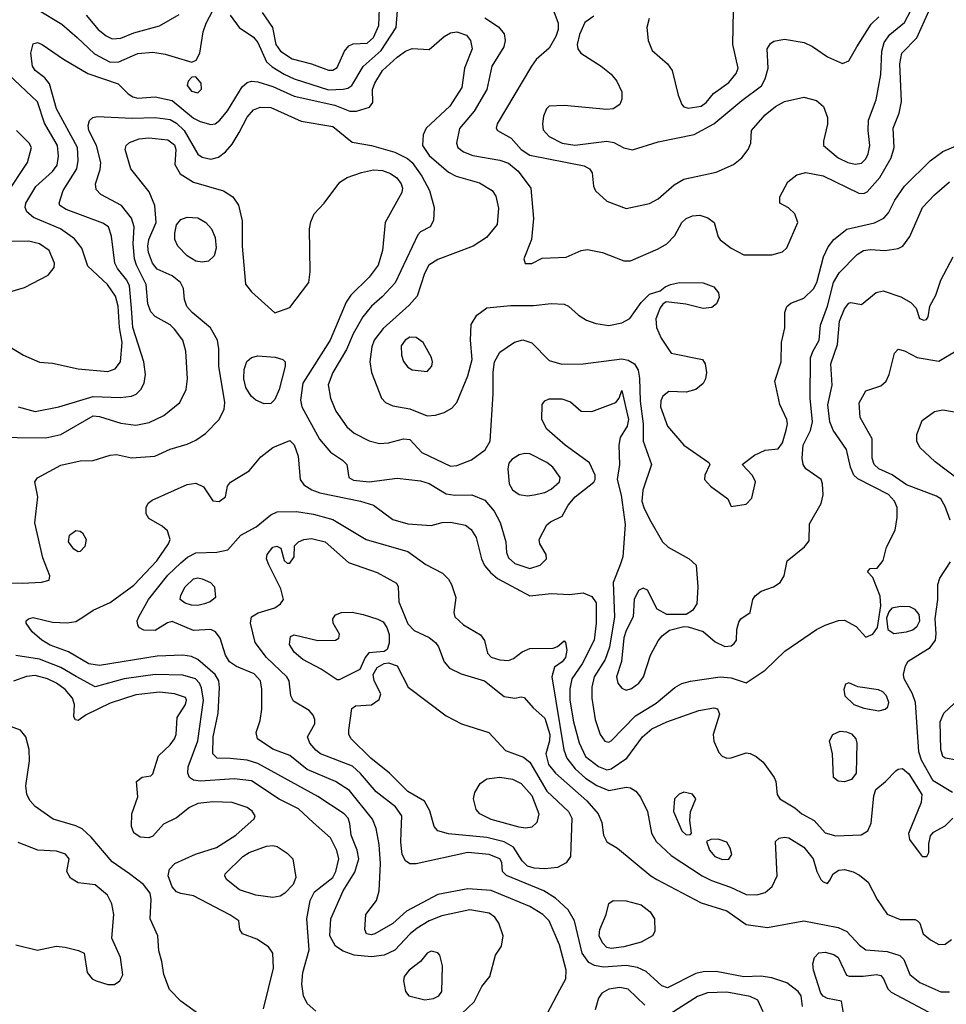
# Model space of a CAD drawing. Extents: x 1173029 to 1307123, y 522559 to 678521.
# Tile 513 of 623: x 1236252 to 1240581, y 648856 to 653452. Entities that reach past the tile are written whole.
import ezdxf

# ---------------------------------------------------------------- set-up
doc = ezdxf.new("R2010")
doc.units = 0

msp = doc.modelspace()

# ---------------------------------------------------------------- linework, layer by layer
at = {"layer": '0CON10XD'}
for points in [[(1238727.1, 653545), (1238767, 653435), (1238767, 653405), (1238757.3, 653372.7), (1238725, 653319.3), (1238665.4, 653265), (1238643.1, 653235), (1238483.1, 652965), (1238477.5, 652945), (1238484, 652935), (1238548.3, 652898.3), (1238595.3, 652845), (1238635, 652819.5), (1238889.5, 652769.5), (1238914.2, 652755), (1238926.2, 652736.2), (1238933.1, 652675), (1238942.2, 652652.2), (1238994.7, 652604.7), (1239085, 652570), (1239195, 652593.3), (1239234.4, 652615), (1239309.9, 652680.1), (1239355, 652707.2), (1239505, 652739.6), (1239586.2, 652775), (1239625, 652806.7), (1239655.7, 652845), (1239667.1, 652875), (1239670, 652935), (1239735, 653008.1), (1239783.2, 653046.8), (1239825, 653069.2), (1239915, 653090), (1239973.8, 653075), (1240006.6, 653046.6), (1240025.8, 652995), (1240025.6, 652964.4), (1240006.5, 652885), (1240007.5, 652865), (1240075, 652806.1), (1240121.2, 652785), (1240155, 652777.9), (1240185, 652781.8), (1240205, 652801.9), (1240215.3, 652825), (1240223.1, 652865), (1240215.3, 652935), (1240217.6, 652982.4), (1240252.4, 653077.6), (1240274.1, 653195), (1240279.8, 653305), (1240289.7, 653345), (1240317, 653383), (1240385, 653438.2), (1240445, 653551.8)], [(1236335, 653499.6), (1236450.1, 653430.1), (1236521.7, 653368.3), (1236602.3, 653292.3), (1236675, 653253.5), (1236715, 653255.3), (1236805, 653293.7), (1236875, 653299.7), (1236931.3, 653291.3), (1237056.6, 653253.4), (1237076.7, 653263.3), (1237094.7, 653295.3), (1237109.6, 653395), (1237123.1, 653435), (1237155, 653494.2)], [(1236562.7, 653472.7), (1236618.5, 653405), (1236655.9, 653375.9), (1236685, 653362.3), (1236725, 653364.7), (1236785, 653390), (1236905, 653423.3), (1236996.7, 653475)], [(1237235, 653472.5), (1237277.8, 653415), (1237345, 653370), (1237365, 653344.6), (1237405.4, 653255.4), (1237431.6, 653231.6), (1237487.6, 653197.6), (1237535, 653175.2), (1237695, 653124.5), (1237762.8, 653127.2), (1237785, 653132.5), (1237803.2, 653145), (1237856.6, 653233.4), (1237941.5, 653308.5), (1238010.7, 653415), (1238017.7, 653495)], [(1237384.7, 653485), (1237434, 653415), (1237449.1, 653335), (1237470.8, 653305), (1237525, 653269), (1237615.2, 653245.2), (1237695, 653215.4), (1237715, 653215.4), (1237735, 653227.8), (1237770, 653305), (1237790, 653330), (1237810.9, 653339.1), (1237875, 653341.6), (1237905, 653369.1), (1237930.3, 653425), (1237933.8, 653505)], [(1238935, 653468), (1238892.1, 653437.9), (1238867.6, 653382.4), (1238856.9, 653335), (1238859.2, 653315), (1238874.2, 653295), (1238968.6, 653235), (1239015, 653196.9), (1239041.5, 653165), (1239064.4, 653115), (1239065, 653080), (1239056, 653055), (1239025, 653035.8), (1238995, 653033.1), (1238795, 653050.4), (1238725, 653048.6), (1238712.5, 653035), (1238698.9, 653001.1), (1238694, 652965), (1238698.1, 652938.1), (1238725, 652906.2), (1238785.8, 652875), (1238845, 652865.9), (1238995, 652883.8), (1239028, 652878), (1239075, 652852.9), (1239115, 652844.2), (1239235, 652882.1), (1239403.6, 652916.4), (1239495, 652965.3), (1239625, 653074.7), (1239717.3, 653142.7), (1239733.8, 653175), (1239748.2, 653225), (1239744.5, 653315.5), (1239760, 653340), (1239775, 653351.4), (1239825, 653360), (1239916, 653345), (1239956.2, 653326.2), (1240025, 653277.8), (1240095, 653247.1), (1240125, 653259.2), (1240162.5, 653325), (1240229.2, 653430.8), (1240264.8, 653465.2)], [(1239192.3, 653457.7), (1239181.8, 653415), (1239187.3, 653355), (1239207.1, 653307.1), (1239278.2, 653245), (1239299.6, 653215), (1239328.5, 653098.5), (1239345, 653056), (1239355, 653044.4), (1239375, 653037.8), (1239435, 653047.5), (1239458.9, 653065), (1239493.4, 653106.6), (1239565, 653158.5), (1239599.2, 653200.8), (1239608, 653225), (1239583.5, 653335), (1239586.4, 653495)], [(1239345.4, 652504.6), (1239365, 652524.3), (1239395, 652535.8), (1239428.8, 652538.8), (1239467, 652527), (1239496, 652505), (1239515, 652437.5), (1239524.5, 652424.5), (1239576, 652385), (1239635, 652354.5), (1239765, 652354.3), (1239815, 652368), (1239835, 652386.7), (1239887.5, 652505), (1239873.3, 652545), (1239843.6, 652573.6), (1239802.5, 652595), (1239803.3, 652625), (1239840.8, 652695), (1239882.4, 652727.6), (1239925, 652738.8), (1240005, 652722.7), (1240172.3, 652642.3), (1240195, 652640.8), (1240211.3, 652648.7), (1240270.7, 652715), (1240323.1, 652806.9), (1240337.5, 652855), (1240333.1, 652945), (1240360.4, 653015), (1240370.9, 653069.1), (1240364.2, 653245), (1240373.2, 653295), (1240442.4, 653367.6), (1240501.2, 653495)], [(1238425, 653460.3), (1238488.7, 653418.7), (1238515.7, 653385), (1238520.6, 653355), (1238514.5, 653325), (1238457.9, 653235), (1238433.9, 653126.1), (1238374.8, 653025.2), (1238306.2, 652943.8), (1238292.1, 652875), (1238299.1, 652855), (1238325.6, 652835), (1238368.3, 652818.3), (1238495.2, 652795.2), (1238535, 652781.8), (1238581.1, 652745), (1238640.6, 652665), (1238653.2, 652523.2), (1238642.5, 652425), (1238607.5, 652335), (1238613.9, 652313.9), (1238645, 652313.8), (1238692.3, 652337.7), (1238805, 652342.9), (1238875, 652374.3), (1238905, 652378.9), (1238975, 652364.5), (1239075, 652325.5), (1239105, 652326.5), (1239235, 652381.4), (1239275, 652405.7), (1239311.9, 652445), (1239345.4, 652504.6)], [(1236245, 651644.6), (1236325, 651623.1), (1236435, 651643.8), (1236595, 651692.3), (1236722.1, 651687.9), (1236775.3, 651694.7), (1236796.5, 651703.5), (1236818.5, 651725), (1236833.6, 651755), (1236840.4, 651795), (1236832.3, 651855), (1236780.4, 652015), (1236774.8, 652105.2), (1236765, 652208.6), (1236753.4, 652235), (1236709.8, 652289.8), (1236697.4, 652315), (1236680.8, 652440.8), (1236666.7, 652485), (1236641.5, 652501.5), (1236469.4, 652565), (1236440, 652585), (1236436.5, 652595), (1236456.2, 652655), (1236519.2, 652755), (1236525.8, 652795), (1236522.6, 652855), (1236424.8, 653035), (1236392.3, 653152.3), (1236369.8, 653179.8), (1236324.8, 653214.8), (1236312.1, 653235), (1236304.6, 653295), (1236315, 653338.8), (1236335, 653344.3), (1236358, 653335), (1236456.8, 653266.8), (1236570.1, 653200.1), (1236712.7, 653152.7), (1236758.5, 653105), (1236780.9, 653090.9), (1236805, 653085.3), (1236885, 653090.9), (1236965, 653074.8), (1237065, 652992.4), (1237095, 652976.4), (1237145, 652961.8), (1237165, 652965.4), (1237187.1, 652982.9), (1237223.6, 653026.4), (1237292, 653138), (1237315, 653159.1), (1237335, 653164.6), (1237365, 653162.2), (1237435, 653139.5), (1237535, 653095.2), (1237725, 653053.3), (1237795, 653025.3), (1237825.3, 653024.7), (1237886.2, 653043.8), (1237901.9, 653065), (1237900.8, 653125), (1237910.7, 653155), (1237946.7, 653215), (1238015, 653276.5), (1238055, 653304.1), (1238085, 653316.7), (1238165, 653312.5), (1238235, 653373.2), (1238265, 653390), (1238295, 653394.5), (1238339.2, 653379.2), (1238358.8, 653355), (1238366, 653315), (1238329.6, 653225), (1238317.2, 653135), (1238262.2, 653047.8), (1238150.4, 652945), (1238136.5, 652913.5), (1238133.2, 652865), (1238165, 652818), (1238255, 652739.2), (1238290.9, 652720.9), (1238399.5, 652689.5), (1238460, 652655), (1238477.2, 652627.2), (1238488.7, 652571.3), (1238482.1, 652495), (1238433.1, 652435), (1238370.8, 652395), (1238205, 652332.5), (1238163.9, 652306.1), (1238142.8, 652267.2), (1238109.1, 652160.9), (1238071.3, 652118.7), (1237950.6, 652009.4), (1237907.8, 651955), (1237896.6, 651925), (1237887.5, 651855), (1237895.3, 651805.3), (1237942.5, 651685), (1237961.2, 651665), (1237995, 651649.4), (1238075, 651634.6), (1238155, 651602.9), (1238194.2, 651605.8), (1238235, 651618.5), (1238271.1, 651638.9), (1238294.4, 651665), (1238345, 651790), (1238365.2, 651865), (1238358, 651955), (1238361.9, 652028.1), (1238387.1, 652072.9), (1238435, 652107.2), (1238545, 652116.8), (1238652.9, 652117.1), (1238735, 652126.9), (1238795, 652124.3), (1238816, 652115), (1238862.1, 652072.1), (1238899.7, 652049.7), (1238943.4, 652033.4), (1239003.7, 652023.7), (1239065, 652036.5), (1239102.6, 652057.4), (1239155, 652130.8), (1239195, 652170.8), (1239243.8, 652186.2), (1239267.5, 652205), (1239292.5, 652215), (1239335, 652224.3), (1239445, 652223.1), (1239494.1, 652204.1), (1239515.9, 652175.9), (1239520, 652155), (1239507.5, 652125), (1239485, 652108.8), (1239445, 652104.2), (1239364.4, 652124.4), (1239272.5, 652135), (1239255.8, 652124.2), (1239243.5, 652106.5), (1239224.6, 652055.4), (1239226.6, 652015), (1239248.2, 651965), (1239295, 651895.8), (1239441.2, 651865), (1239454, 651845), (1239460, 651805), (1239456, 651775), (1239445, 651753.3), (1239410, 651725), (1239365, 651712.9), (1239285, 651715.6), (1239256.4, 651693.6), (1239247, 651673), (1239246, 651645), (1239278.5, 651555), (1239355, 651465.7), (1239471.2, 651385), (1239476.7, 651375), (1239452.5, 651325), (1239450.8, 651305), (1239479.2, 651275), (1239560, 651215), (1239575, 651180), (1239645, 651190), (1239671.7, 651218.3), (1239689.2, 651295), (1239675, 651323.8), (1239626.7, 651375), (1239685, 651419.5), (1239735, 651442.2), (1239795, 651448), (1239815, 651476.2), (1239832.5, 651535), (1239838.5, 651565), (1239835.6, 651585), (1239803.6, 651655), (1239779.5, 651765), (1239808.5, 651855), (1239811.5, 651945), (1239827, 652013), (1239827.1, 652085), (1239835, 652113.3), (1239855, 652128.6), (1239915, 652152.5), (1239959.6, 652195), (1239975.4, 652225), (1240007.5, 652345), (1240029.3, 652390.7), (1240054.5, 652425), (1240115.9, 652474.1), (1240245, 652504), (1240288.5, 652525), (1240310.1, 652549.9), (1240340.5, 652609.5), (1240384.6, 652675), (1240505, 652793.3), (1240565, 652836.9), (1240645, 652870)], [(1236205.8, 651925), (1236270, 651885), (1236345, 651853.5), (1236405, 651848.5), (1236525, 651822.2), (1236665, 651809.6), (1236698.8, 651821.2), (1236723.1, 651855), (1236731.6, 651945), (1236718.4, 652015), (1236713, 652115), (1236700.4, 652160.4), (1236662, 652215), (1236571.5, 652301.5), (1236542.5, 652385), (1236509.3, 652429.3), (1236443.3, 652475), (1236317.7, 652527.7), (1236286.4, 652555), (1236277.7, 652575), (1236281.3, 652595), (1236327.2, 652672.8), (1236405, 652742.8), (1236426.9, 652773.1), (1236434.2, 652815), (1236429.5, 652865), (1236368.8, 652968.8), (1236335, 653068.7), (1236200.3, 653195)], [(1237085, 653110.5), (1237102.3, 653127.7), (1237100.9, 653155), (1237075, 653184.3), (1237056.8, 653183.2), (1237038.9, 653165), (1237034.6, 653145), (1237055, 653118.5), (1237085, 653110.5)], [(1236105, 651503.5), (1236375, 651499.4), (1236445, 651514.7), (1236595, 651601.9), (1236625, 651599.8), (1236725, 651568.2), (1236795, 651559.4), (1236858, 651572), (1236925.9, 651604.1), (1237000, 651665), (1237030.8, 651725), (1237036.9, 651775), (1237028.2, 651905), (1237013.8, 651955), (1236975, 652007.8), (1236955, 652027.1), (1236885, 652065.4), (1236865, 652088.2), (1236851.5, 652125), (1236842.8, 652215), (1236797.7, 652305), (1236789.2, 652335), (1236782.6, 652405), (1236787.3, 652485), (1236775.3, 652525), (1236728.2, 652585), (1236630.8, 652635), (1236609.4, 652659.4), (1236607.1, 652685), (1236628.3, 652751.7), (1236630.8, 652785), (1236611.2, 652865), (1236575.3, 652935), (1236572.6, 652957.4), (1236579.2, 652980.8), (1236594.7, 652995.3), (1236615, 653000), (1236778.1, 652991.9), (1236885, 652994.8), (1236955, 652986), (1236985, 652968.9), (1237020.2, 652935), (1237085, 652824.4), (1237105, 652810), (1237145, 652800), (1237180.9, 652809.1), (1237214.5, 652835), (1237245, 652870.5), (1237277.1, 652925), (1237315, 652996.5), (1237345, 653031.2), (1237375, 653043.1), (1237425, 653041.1), (1237567.4, 652977.4), (1237715, 652952.3), (1237805, 652880.5), (1237895, 652863.9), (1238005, 652832.6), (1238063.7, 652803.7), (1238085, 652784.6), (1238131.3, 652721.4), (1238166.7, 652655), (1238188.5, 652575), (1238185.6, 652515), (1238169.2, 652485), (1238125, 652460.8), (1238112.4, 652447.6), (1238006.3, 652223.7), (1237945, 652158.5), (1237895.4, 652115), (1237854.7, 652065), (1237809.7, 651985), (1237778.5, 651911.5), (1237714.7, 651805), (1237693, 651747), (1237704.6, 651685), (1237729.1, 651625), (1237781.2, 651551.2), (1237815, 651520.9), (1237885, 651485.6), (1237932.7, 651472.7), (1237975.8, 651475.8), (1238045.4, 651494.6), (1238075, 651492.1), (1238131.2, 651431.2), (1238265, 651367.7), (1238295, 651370.4), (1238362.4, 651397.6), (1238426.6, 651443.4), (1238450, 651485), (1238463.8, 651705), (1238463.9, 651806.1), (1238469.5, 651855), (1238495, 651900), (1238563.6, 651946.4), (1238602.6, 651957.4), (1238645, 651942.5), (1238725, 651861.5), (1238785, 651843.6), (1238885, 651845.4), (1239065, 651868.2), (1239095, 651863.1), (1239124.7, 651844.7), (1239141.6, 651815), (1239148.1, 651778.1), (1239151.1, 651671.1), (1239165.2, 651565), (1239164.2, 651484.2), (1239203.6, 651375), (1239163.8, 651255), (1239158.9, 651205), (1239167.1, 651175), (1239195, 651120), (1239254.7, 651014.7), (1239280.7, 650989.3), (1239379.2, 650935), (1239412, 650905), (1239420.5, 650805), (1239415.5, 650724.5), (1239395.5, 650694.5), (1239365, 650675.8), (1239275, 650674.5), (1239230.1, 650700.1), (1239185, 650789.2), (1239165, 650798.6), (1239143.1, 650786.9), (1239122.5, 650745), (1239117.8, 650665), (1239085, 650600), (1239075, 650565.8), (1239063.4, 650456.6), (1239040.3, 650385), (1239046.7, 650355), (1239065, 650331.8), (1239085, 650322.3), (1239110.7, 650329.3), (1239144.5, 650355), (1239166.4, 650385), (1239199.5, 650485), (1239235, 650552), (1239253.7, 650576.3), (1239288.3, 650601.7), (1239355, 650620), (1239375, 650618), (1239445, 650596), (1239501.7, 650548.3), (1239546.1, 650526.1), (1239575, 650528.8), (1239589.5, 650540.5), (1239600, 650555), (1239602, 650605), (1239610.9, 650639.1), (1239621.2, 650655), (1239663.8, 650685), (1239677.1, 650745), (1239687.1, 650762.9), (1239715.8, 650784.2), (1239774, 650805), (1239804.2, 650825), (1239822.9, 650855), (1239837.5, 650925), (1239918.8, 650991.2), (1239940.3, 651019.7), (1239942.2, 651097.8), (1239996.7, 651193.3), (1240006.1, 651233.9), (1240002.9, 651285), (1239995.4, 651305), (1239925, 651355.5), (1239911.9, 651375), (1239907.4, 651405), (1239911.9, 651465), (1239945.5, 651534.5), (1239955.2, 651575), (1239944.4, 651685), (1239946.8, 651873.2), (1239956.8, 651903.2), (1239986.8, 651955), (1239993.4, 652025), (1240025.9, 652114.1), (1240053.9, 652225), (1240080.7, 652269.3), (1240165, 652355.4), (1240194.2, 652375), (1240225, 652379.6), (1240295, 652374.6), (1240355, 652383.3), (1240378, 652395), (1240410.6, 652439.4), (1240470, 652575), (1240525, 652634.4), (1240595, 652694.6)], [(1236187.5, 652632.5), (1236288.5, 652785), (1236307.8, 652855), (1236296.5, 652875), (1236237.9, 652935)], [(1236195, 650822.5), (1236265, 650821.5), (1236355, 650826), (1236390, 650835), (1236393.3, 650855), (1236360.2, 650940.2), (1236323.4, 651103.4), (1236337.5, 651225), (1236322.5, 651295), (1236336.2, 651313.8), (1236445, 651372.5), (1236535, 651392.5), (1236595.5, 651394.5), (1236675, 651419.2), (1236705, 651422.5), (1236775, 651406.9), (1236883.3, 651415), (1236955, 651447.3), (1237035, 651470), (1237075, 651488.2), (1237120.1, 651519.9), (1237184.5, 651585.5), (1237206.9, 651633.1), (1237210.7, 651665), (1237183.2, 651835), (1237182.9, 651915), (1237176.2, 651956.2), (1237143.7, 652013.7), (1237058.5, 652085), (1237033.6, 652113.6), (1237021.8, 652145), (1237016.9, 652196.9), (1237003.2, 652225), (1236965, 652255.3), (1236895, 652287.5), (1236872.4, 652315), (1236854.3, 652364.3), (1236851.5, 652395), (1236856.2, 652425), (1236889.3, 652505), (1236883.9, 652585), (1236857.6, 652647.6), (1236771.2, 652755), (1236745.5, 652845), (1236750.6, 652865), (1236765, 652877.9), (1236811.2, 652895), (1236855, 652900.3), (1236945, 652890.8), (1236975, 652867.7), (1236981.7, 652845), (1236977.3, 652775), (1237002.4, 652732.4), (1237065, 652693.3), (1237205, 652652.9), (1237247.5, 652625), (1237275, 652586), (1237292.1, 652512.1), (1237291.4, 652395), (1237307.7, 652217.7), (1237335, 652181.5), (1237445, 652083.3), (1237515, 652108.1), (1237603.5, 652225), (1237609.2, 652275), (1237606.2, 652475), (1237612, 652508), (1237628.1, 652545), (1237675, 652595.8), (1237747.1, 652692.9), (1237782.2, 652715), (1237848.9, 652738.9), (1237905, 652750.2), (1237947, 652747), (1237985, 652734.1), (1238013.6, 652713.6), (1238034, 652685), (1238040.3, 652665), (1238038, 652645), (1237959.7, 652505), (1237947.6, 652375), (1237927.3, 652305), (1237885, 652249.6), (1237800, 652165), (1237776.9, 652133.1), (1237702.7, 651955), (1237574.8, 651755.2), (1237563.9, 651675), (1237570, 651645), (1237653.4, 651493.4), (1237705, 651432.7), (1237760, 651395), (1237780.6, 651375), (1237790, 651315), (1237811.7, 651301.7), (1237885, 651293.9), (1238015, 651311), (1238125, 651298.5), (1238165, 651286.9), (1238245, 651238.2), (1238285, 651232.4), (1238365, 651233.8), (1238425, 651209.1), (1238468.3, 651158.3), (1238497.5, 651105), (1238523.8, 651015), (1238526.2, 650965), (1238535, 650939.4), (1238565, 650912.8), (1238635, 650889.2), (1238682.9, 650905), (1238713.1, 650935), (1238712.2, 650955), (1238682.2, 651005), (1238678.9, 651025), (1238715, 651094.2), (1238731.5, 651108.5), (1238786, 651134), (1238814.6, 651185), (1238846.3, 651223.7), (1238935, 651293.6), (1238941.1, 651305), (1238940.4, 651325), (1238913.5, 651383.5), (1238800, 651465), (1238715, 651540.8), (1238691.5, 651585), (1238692.5, 651655), (1238705, 651671.9), (1238725, 651681.8), (1238785, 651681.5), (1238825, 651667.5), (1238874.6, 651624.6), (1238925, 651622.3), (1239036.7, 651665), (1239053.3, 651685), (1239065, 651720), (1239096.7, 651585), (1239090, 651555), (1239058, 651502), (1239050.5, 651465), (1239054.6, 651375), (1239043.8, 651305), (1239061.6, 651231.6), (1239081, 651095), (1239069.7, 650945), (1239057.3, 650907.3), (1239025.2, 650825), (1239030.3, 650665), (1239007.2, 650522.8), (1238986.6, 650465), (1238935.2, 650385), (1238925.3, 650335.3), (1238924.7, 650285), (1238940, 650185), (1238963.8, 650115), (1238985, 650083.6), (1239005, 650079.6), (1239015, 650085.5), (1239128.5, 650201.5), (1239225, 650261.8), (1239313.1, 650335), (1239345, 650353.1), (1239385, 650364.7), (1239525, 650384.3), (1239575, 650380), (1239645, 650356.9), (1239734.8, 650415.2), (1239826.2, 650503.8), (1239973.6, 650605), (1240015, 650624.7), (1240077.3, 650647.3), (1240105, 650649.2), (1240159.4, 650619.4), (1240205, 650570), (1240237.3, 650582.7), (1240258.8, 650615), (1240274.4, 650715), (1240270.9, 650760.9), (1240237.5, 650847.5), (1240212.5, 650875), (1240225, 650890), (1240258.3, 650891.7), (1240285, 650927.5), (1240301.2, 650988.8), (1240341.2, 651068.8), (1240351.5, 651128.5), (1240351.5, 651175), (1240338.4, 651205), (1240310, 651235), (1240168.1, 651308.1), (1240148.1, 651325), (1240132.5, 651362.5), (1240115, 651445.8), (1240051.5, 651535), (1240036.9, 651575), (1240026.9, 651653.1), (1240047.5, 651745), (1240040.9, 651845), (1240072.2, 651935), (1240081, 652045), (1240105, 652102.5), (1240125, 652128.8), (1240135, 652131.2), (1240185, 652122), (1240252.2, 652177.8), (1240285, 652185.5), (1240367.6, 652157.6), (1240415, 652132), (1240440, 652105), (1240456.1, 652056.1), (1240475, 652048.8), (1240487.3, 652052.7), (1240496.2, 652065), (1240503.8, 652115), (1240532, 652165), (1240555.6, 652235), (1240612.2, 652345)], [(1237105, 652320), (1237075, 652324.5), (1237035, 652349.5), (1236990.6, 652395), (1236976.7, 652425), (1236976.4, 652455), (1236985, 652494), (1237005, 652519.5), (1237035, 652530.4), (1237085, 652526.9), (1237121.9, 652505), (1237148.9, 652475), (1237165.4, 652435), (1237170.8, 652385), (1237160.2, 652349.8), (1237135, 652323.8), (1237105, 652320)], [(1236165, 652168.9), (1236275, 652202.1), (1236385, 652258.9), (1236413.3, 652295), (1236415.5, 652315), (1236390, 652375), (1236345.7, 652405.7), (1236295, 652417.5), (1236155, 652415.5)], [(1238155, 651809.2), (1238177.1, 651835), (1238181.4, 651855), (1238175.7, 651875), (1238137.1, 651945), (1238105, 651967.9), (1238075, 651970), (1238052.9, 651955), (1238035, 651930), (1238035.5, 651885), (1238045, 651856), (1238065, 651829.4), (1238085, 651816.5), (1238155, 651809.2)], [(1240598, 651115), (1240575, 651179.1), (1240555, 651215.4), (1240535, 651228), (1240395, 651281.2), (1240327.8, 651327.8), (1240265.4, 651355), (1240244.2, 651375), (1240234.7, 651405), (1240233.9, 651495), (1240177.8, 651595), (1240173.2, 651663.2), (1240205, 651718.6), (1240275, 651743.1), (1240299.4, 651765), (1240313.5, 651795), (1240338.8, 651895), (1240355, 651913.3), (1240385, 651905.8), (1240445, 651874.4), (1240545, 651857.8), (1240635, 651911.3)], [(1237395, 651658.2), (1237355, 651675.5), (1237333.6, 651695), (1237308.8, 651735), (1237299.2, 651775), (1237300.7, 651819.3), (1237313.6, 651856.4), (1237335, 651875.5), (1237365, 651882.3), (1237445.8, 651875.8), (1237481.2, 651865), (1237492, 651855), (1237492.2, 651835), (1237463.8, 651725), (1237445, 651679.4), (1237425, 651659.5), (1237395, 651658.2)], [(1240637.8, 651305), (1240528.3, 651388.3), (1240457.5, 651455), (1240442.7, 651485), (1240442.7, 651515), (1240468.6, 651581.4), (1240525, 651622.7), (1240565, 651631.1), (1240645, 651616.1)], [(1236547.1, 650662.9), (1236595, 650694.7), (1236675, 650731.8), (1236785, 650811.5), (1236892.5, 650925), (1236946.9, 651005), (1236955.4, 651025.4), (1236942.9, 651065), (1236918.2, 651088.2), (1236855, 651123.3), (1236842.5, 651145), (1236842.5, 651175), (1236853.3, 651195), (1236871.2, 651208.8), (1237035, 651281.8), (1237075, 651287.5), (1237111.8, 651271.8), (1237155, 651206), (1237185, 651202.9), (1237213.8, 651225), (1237223.8, 651275), (1237237.3, 651292.7), (1237325, 651345.6), (1237379.3, 651410.7), (1237435, 651454.6), (1237515, 651486.7), (1237535, 651467.1), (1237553.4, 651415), (1237563.2, 651305), (1237580.4, 651280.4), (1237617, 651257), (1237655, 651243.4), (1237843.8, 651205), (1237905, 651185.5), (1237995, 651118.1), (1238065, 651098.2), (1238175, 651090), (1238225.6, 651104.4), (1238265, 651106.4), (1238335, 651091.9), (1238362, 651072), (1238385.3, 651035.3), (1238409.6, 650935), (1238423.8, 650903.8), (1238451.2, 650871.2), (1238485, 650844), (1238635, 650762.3), (1238735, 650773.3), (1238821.3, 650768.7), (1238885, 650775.9), (1238925, 650760), (1238945, 650730), (1238945.8, 650635), (1238936.1, 650555), (1238880, 650445), (1238831.7, 650375), (1238822.1, 650327.9), (1238822.8, 650275), (1238839.8, 650175), (1238865.9, 650075.9), (1238895, 650012.7), (1238955.5, 649965.5), (1238995, 649951), (1239015, 649955.2), (1239088, 650005), (1239161.6, 650105), (1239205, 650140.9), (1239275, 650174.7), (1239425, 650226.9), (1239495, 650240), (1239512.5, 650235), (1239520.7, 650210.7), (1239491.6, 650115), (1239494.8, 650084.8), (1239518.3, 650031.7), (1239534.4, 650014.4), (1239555, 650005.4), (1239575, 650006.1), (1239645, 650029.2), (1239665, 650026.4), (1239692.2, 650012.2), (1239725, 649985.7), (1239776.9, 649915), (1239784.4, 649895), (1239790.6, 649835), (1239803.1, 649815), (1239872.7, 649772.7), (1239905.8, 649745), (1239963.3, 649713.3), (1240015.4, 649655.4), (1240065, 649641.8), (1240183.6, 649646.4), (1240214.2, 649665), (1240228.9, 649701.1), (1240241.6, 649828.4), (1240251.7, 649858.3), (1240297.1, 649895), (1240345, 649946.2), (1240355, 649953.8), (1240375.9, 649955.9), (1240405, 649931.2), (1240465.6, 649835), (1240462.7, 649797.3), (1240403.6, 649653.6), (1240408.8, 649625), (1240454.2, 649564.2), (1240467.5, 649545), (1240490, 649545), (1240498.8, 649565), (1240498.8, 649605), (1240507.3, 649642.7), (1240521.3, 649658.7), (1240575, 649688.2), (1240611.8, 649725)], [(1238625, 651228.5), (1238655, 651233.8), (1238705, 651244.7), (1238735, 651260), (1238774.5, 651295), (1238776.5, 651315), (1238742.4, 651362.4), (1238714.3, 651385), (1238635, 651424.5), (1238612.6, 651427.4), (1238585, 651421.1), (1238550.7, 651399.3), (1238537.9, 651382.1), (1238533.1, 651355), (1238538.5, 651285), (1238555, 651257.1), (1238585, 651235.6), (1238625, 651228.5)], [(1238718.6, 648815), (1238775, 648922.9), (1238802.9, 648975), (1238804.7, 649015), (1238773.6, 649133.6), (1238725, 649245.6), (1238696.5, 649275), (1238635, 649312.9), (1238455, 649386.9), (1238345, 649394.3), (1238205, 649368.2), (1238059.6, 649290.4), (1237995, 649233.3), (1237912, 649185), (1237895, 649180), (1237873.1, 649185), (1237864.6, 649205), (1237870, 649275), (1237919.1, 649340.9), (1237932, 649385), (1237937.3, 649512.7), (1237932, 649602), (1237916.9, 649676.9), (1237899.9, 649719.9), (1237793.5, 649853.5), (1237726.9, 649895), (1237595, 649952.5), (1237515, 650017.6), (1237435, 650046.4), (1237362.7, 650095), (1237356.4, 650125), (1237375, 650180), (1237383.7, 650233.7), (1237383.7, 650326.3), (1237377.7, 650365), (1237347.7, 650397.7), (1237265, 650432.9), (1237232.9, 650455), (1237213.8, 650485), (1237188.4, 650565), (1237167.3, 650595), (1237145, 650604.6), (1237065, 650600.8), (1236965, 650642), (1236943.2, 650636.8), (1236885, 650601.2), (1236831.7, 650601.7), (1236812.3, 650612.3), (1236803.8, 650625), (1236801.4, 650645), (1236809.4, 650665), (1236854, 650745), (1236945, 650858.8), (1237005, 650915.9), (1237037.1, 650942.9), (1237075, 650962.7), (1237173.9, 650966.1), (1237225, 650976.7), (1237286.2, 651045), (1237357.1, 651085), (1237425, 651140.7), (1237455, 651154.7), (1237545, 651156), (1237625, 651142.9), (1237715, 651118.1), (1237871.4, 651025), (1238065, 650970), (1238148.8, 650908.8), (1238227.5, 650867.5), (1238255, 650840), (1238269.5, 650815), (1238289.4, 650755), (1238281.1, 650685), (1238284.4, 650665), (1238325, 650627.3), (1238405, 650580.6), (1238423.8, 650553.8), (1238437.5, 650495), (1238455, 650475.8), (1238495, 650463.8), (1238535, 650461.2), (1238559.8, 650470.2), (1238599.1, 650500.9), (1238635, 650516), (1238745, 650517.5), (1238765, 650526.2), (1238795, 650552.5), (1238802.5, 650545), (1238808, 650508), (1238802.5, 650475), (1238786.9, 650455), (1238751.2, 650428.8), (1238737.5, 650385), (1238793.5, 650043.5), (1238808, 650005), (1238846.7, 649955), (1238895, 649911.4), (1238947.6, 649877.6), (1239005, 649853.8), (1239085, 649870), (1239106, 649866), (1239130.8, 649850.8), (1239151.9, 649821.9), (1239185.2, 649755.2), (1239204, 649655), (1239226.1, 649615), (1239295, 649550), (1239440, 649455), (1239483.7, 649433.7), (1239573.2, 649403.2), (1239645, 649368.9), (1239695, 649366.4), (1239735, 649377.8), (1239767.8, 649405), (1239790, 649455), (1239782.5, 649615), (1239799.4, 649630.6), (1239825, 649636.7), (1239845, 649632.2), (1239915, 649589.5), (1239958.2, 649535), (1239975.5, 649475), (1239995, 649438.8), (1240005, 649426.7), (1240025, 649420), (1240036.7, 649435), (1240052, 649465), (1240077.9, 649482.1), (1240105, 649485.7), (1240145, 649474.3), (1240175, 649458.6), (1240215.5, 649425.5), (1240258, 649345), (1240305, 649276.7), (1240365, 649251.9), (1240435, 649251.2), (1240446.1, 649246.1), (1240456.2, 649235), (1240472.9, 649185), (1240506.1, 649156.1), (1240545, 649135.3), (1240575, 649137.3), (1240605, 649157.7)], [(1236525, 650968.1), (1236505, 650980), (1236481.2, 651015), (1236485.6, 651045), (1236515, 651066.9), (1236534.5, 651064.5), (1236546.2, 651056.2), (1236563.5, 651025), (1236557.1, 650992.9), (1236535, 650970), (1236525, 650968.1)], [(1237417, 650907), (1237406, 650935), (1237409.2, 650955), (1237435, 650990), (1237453.6, 650993.6), (1237472.5, 650985), (1237487.7, 650927.7), (1237502.5, 650915), (1237515, 650914.2), (1237534.3, 650945), (1237536, 650995), (1237555.5, 651014.5), (1237580, 651025), (1237615, 651029.7), (1237679.2, 651015), (1237788.1, 650918.1), (1237921.7, 650871.7), (1238012.1, 650822.1), (1238020, 650805), (1238024.2, 650735), (1238065, 650631.5), (1238095, 650600), (1238165, 650567.7), (1238194.4, 650545), (1238208.5, 650525), (1238235.5, 650455), (1238260.6, 650425), (1238315, 650397.9), (1238423.3, 650365), (1238515, 650292.9), (1238565.8, 650284.2), (1238595, 650291.2), (1238608.3, 650288.3), (1238650.3, 650240.3), (1238705, 650190.8), (1238728.8, 650115), (1238727.4, 650085), (1238710.5, 650025), (1238722.6, 649975), (1238755, 649934.1), (1238902, 649805), (1238955.2, 649745.2), (1238971.8, 649705), (1238978.9, 649645), (1238995, 649614.5), (1239045.3, 649585.3), (1239201.1, 649455), (1239229, 649439), (1239435, 649329.6), (1239555, 649291.8), (1239645, 649228.8), (1239745, 649214), (1239915, 649244.7), (1240075, 649214.7), (1240115.2, 649195.2), (1240175, 649132), (1240205, 649110.7), (1240305, 649102.4), (1240363.9, 649083.9), (1240381.9, 649065), (1240410, 648995), (1240457.3, 648957.3), (1240555, 648914.7), (1240595, 648913.4)], [(1239908.2, 648845), (1239902.7, 648895), (1239888.7, 648915), (1239835, 648955.8), (1239765, 648979.7), (1239715, 648987.1), (1239635, 648984.3), (1239505, 649008.8), (1239445, 649006.7), (1239410.9, 648999.1), (1239277.7, 648932.3), (1239252.3, 648942.3), (1239178.6, 649008.6), (1239138.1, 649028.1), (1239085, 649036.7), (1238978.8, 649028.8), (1238937.1, 649037.1), (1238910.8, 649050.8), (1238879, 649095), (1238843.6, 649245), (1238815, 649296.9), (1238755, 649350.9), (1238700.5, 649385), (1238526.3, 649456.3), (1238508.1, 649475), (1238505, 649517.5), (1238495, 649535.4), (1238445, 649555.2), (1238345.7, 649564.3), (1238105, 649511.6), (1238075, 649511.8), (1238054.6, 649525), (1238038.8, 649555), (1238032.1, 649612.1), (1238035, 649660), (1238037.9, 649735), (1238007.2, 649777.2), (1237917.2, 649847.2), (1237843.7, 649933.7), (1237807.2, 649967.2), (1237657.5, 650025), (1237635, 650042.2), (1237608.5, 650075), (1237596.7, 650105), (1237630.4, 650165), (1237630.9, 650185), (1237622.7, 650205), (1237605, 650227.5), (1237530.8, 650270.8), (1237519.6, 650295), (1237511.3, 650365), (1237500.6, 650385), (1237405, 650474.6), (1237352.1, 650545), (1237330.8, 650635), (1237335.9, 650664.1), (1237366.8, 650683.2), (1237445, 650706.9), (1237470.5, 650725), (1237484.5, 650745), (1237472.5, 650795), (1237417, 650907)], [(1240610, 649845), (1240518.8, 649898.8), (1240464.3, 649995), (1240452.5, 650035), (1240437.3, 650265), (1240422.9, 650305), (1240383.5, 650375), (1240380.9, 650395), (1240390.4, 650435), (1240402.8, 650457.2), (1240505, 650521.6), (1240529.8, 650555), (1240533.7, 650585), (1240528.5, 650655), (1240540.7, 650745), (1240541.3, 650815), (1240550.9, 650845), (1240599.6, 650920.4)], [(1237085, 650717.5), (1237055, 650718.6), (1237025, 650727.5), (1237002.2, 650745), (1237004.5, 650765), (1237025.5, 650805), (1237065, 650842.1), (1237085, 650846.1), (1237105, 650841.8), (1237144.5, 650824.5), (1237162, 650805), (1237167.5, 650755), (1237142, 650735), (1237115, 650724.7), (1237085, 650717.5)], [(1240336.1, 650586.1), (1240395, 650594.4), (1240425, 650603.1), (1240445, 650620.8), (1240456.2, 650645), (1240454.4, 650675), (1240435, 650699.2), (1240410.3, 650710.3), (1240367.3, 650712.7), (1240325.9, 650704.1), (1240312.3, 650687.7), (1240301.7, 650658.3), (1240306.7, 650605), (1240336.1, 650586.1)], [(1238286.9, 648783.1), (1238375, 648866.9), (1238410.5, 648939.5), (1238447.8, 648985), (1238474.2, 649085), (1238502.9, 649127.1), (1238510.5, 649175), (1238490, 649235), (1238472.6, 649262.6), (1238445, 649281.8), (1238355, 649296.9), (1238225, 649268.9), (1238165, 649246.2), (1238108.5, 649211.5), (1238076, 649185), (1238005, 649108.2), (1237955, 649085.9), (1237895, 649077.6), (1237814.6, 649084.6), (1237764.1, 649104.1), (1237727.3, 649127.3), (1237700.8, 649175), (1237705.8, 649255), (1237763.6, 649385), (1237818.1, 649471.9), (1237836.5, 649535), (1237829.4, 649575), (1237800.8, 649645), (1237795, 649700), (1237786.2, 649725), (1237767.5, 649745), (1237645.5, 649825.5), (1237365, 649980.5), (1237315, 649995.2), (1237235, 650002.9), (1237175, 650004.6), (1237154.7, 650025), (1237156.7, 650105), (1237179.1, 650215), (1237185.3, 650335), (1237182.9, 650365), (1237165.3, 650395), (1237085, 650465.3), (1237055, 650478.6), (1237015, 650484.7), (1236895, 650481.1), (1236625, 650436.7), (1236575, 650445.7), (1236480.3, 650500.3), (1236395, 650532.3), (1236355.6, 650555), (1236311.2, 650595), (1236283.3, 650635), (1236283.3, 650645), (1236293.3, 650655), (1236315, 650660.8), (1236405, 650639.5), (1236473.8, 650636.2), (1236515, 650642.7), (1236547.1, 650662.9)], [(1237745, 650370), (1237735, 650370), (1237660.3, 650420.3), (1237575.8, 650465), (1237535, 650499.2), (1237512.7, 650535), (1237517.6, 650572.4), (1237535, 650580.6), (1237645, 650554.4), (1237727.5, 650555), (1237742.5, 650565), (1237747, 650583), (1237716.2, 650635), (1237715.8, 650655), (1237727, 650673), (1237755, 650684.3), (1237805, 650685.6), (1237857.5, 650675), (1237925, 650654.2), (1237950.3, 650640.3), (1237968.1, 650615), (1237977.9, 650582.1), (1237978.8, 650541.2), (1237968.3, 650511.7), (1237955, 650502.5), (1237883.9, 650496.1), (1237866.7, 650475), (1237841.7, 650418.3), (1237745, 650370)], [(1237635, 648823.3), (1237595, 648859.5), (1237577.5, 648895), (1237570.6, 648949.4), (1237574.7, 649005), (1237605, 649110), (1237594.4, 649255), (1237608.9, 649341.1), (1237629.5, 649380.5), (1237715, 649447.1), (1237729, 649475), (1237743, 649535), (1237734.4, 649574.4), (1237705, 649633.3), (1237622.7, 649705), (1237555, 649767.9), (1237465, 649813.6), (1237335, 649898.4), (1237255, 649908.4), (1237097.1, 649897.1), (1237065, 649902.3), (1237045.6, 649915), (1237037.9, 649935), (1237038.9, 649965), (1237084.4, 650085), (1237110.7, 650275), (1237102.4, 650332.4), (1237092.4, 650355), (1237074.2, 650374.2), (1237015, 650391.6), (1236885, 650395.6), (1236740, 650375), (1236605, 650338.4), (1236516, 650386), (1236445, 650427.4), (1236345, 650466.8), (1236234.3, 650484.3)], [(1238705, 649487.6), (1238655, 649491.7), (1238625, 649501.3), (1238599, 649525), (1238559.3, 649589.3), (1238515, 649614.5), (1238435, 649634.4), (1238255, 649652), (1238206.2, 649665), (1238189.2, 649685), (1238168.9, 649758.9), (1238143.3, 649803.3), (1238065, 649848.7), (1237980.4, 649935), (1237892.1, 650005), (1237801.5, 650095), (1237790.5, 650115), (1237790, 650135), (1237804, 650236), (1237821.7, 650248.3), (1237895, 650253.6), (1237932.2, 650277.8), (1237938.6, 650305), (1237907.5, 650365), (1237903.8, 650395), (1237922.3, 650427.7), (1237955, 650446.2), (1237975, 650450), (1238015, 650436), (1238066.4, 650336.4), (1238245, 650201.5), (1238315.7, 650165.7), (1238443.8, 650123.8), (1238520.9, 650040.9), (1238605, 650008.7), (1238635, 649986.1), (1238715, 649851.3), (1238815.4, 649755), (1238830.8, 649725), (1238825.6, 649545), (1238804.6, 649515.4), (1238765, 649493.8), (1238705, 649487.6)], [(1237391.4, 648835), (1237438.2, 649025), (1237435.6, 649095), (1237414.6, 649124.6), (1237359.5, 649159.5), (1237293.3, 649185), (1237280, 649205), (1237276.7, 649245), (1237233.9, 649273.9), (1237065, 649362.1), (1237005, 649372.5), (1236985, 649381.5), (1236964.8, 649404.8), (1236945.8, 649455), (1236952.9, 649487.1), (1236977.7, 649512.3), (1237073.3, 649556.7), (1237172.5, 649587.5), (1237261.5, 649645), (1237348.1, 649721.9), (1237351.9, 649735), (1237338, 649758), (1237315, 649773.8), (1237245, 649798), (1237155, 649801.2), (1237085, 649792.7), (1237045, 649774.7), (1236985, 649726.5), (1236923.6, 649696.4), (1236875, 649640), (1236855, 649633.1), (1236815, 649636), (1236785.7, 649655.7), (1236774.3, 649685), (1236777.1, 649745), (1236804.4, 649824.4), (1236797.5, 649895), (1236824.1, 649915.9), (1236865, 649922), (1236875, 649931.2), (1236900.5, 650015), (1236955, 650066.4), (1236976.2, 650095), (1236983.1, 650115), (1236988.8, 650195), (1237026.4, 650255), (1237031.1, 650275), (1237027.3, 650287.3), (1236975, 650304.6), (1236905, 650313.3), (1236795, 650299.8), (1236675, 650261.1), (1236562.7, 650207.3), (1236525, 650180), (1236513.3, 650183.3), (1236505, 650197.5), (1236508.5, 650255), (1236498.9, 650285), (1236465, 650324.7), (1236423.8, 650355), (1236383.1, 650375), (1236325, 650390), (1236284.8, 650385.2), (1236224, 650364)], [(1240265, 650225.6), (1240295, 650232.9), (1240306.9, 650245), (1240312.2, 650265), (1240301.8, 650295), (1240284.3, 650315), (1240264, 650324), (1240167.4, 650337.4), (1240125, 650356.2), (1240109.3, 650350.7), (1240101.4, 650325), (1240106.9, 650295), (1240149.2, 650255), (1240195, 650238.8), (1240265, 650225.6)], [(1240630, 649995), (1240575, 650004.5), (1240565, 650012.2), (1240555.4, 650044.6), (1240552.5, 650175), (1240569.1, 650215), (1240644.5, 650285)], [(1237195, 648733.6), (1237005, 648870.6), (1236952.7, 648925), (1236925.5, 648995), (1236917.1, 649055), (1236902, 649105), (1236897.5, 649175), (1236861.8, 649255), (1236866.2, 649345), (1236862.2, 649375), (1236831.4, 649415), (1236764.7, 649464.7), (1236685, 649521.2), (1236586.1, 649636.1), (1236545, 649674.6), (1236515, 649689.1), (1236409.6, 649719.6), (1236325, 649779.4), (1236302.2, 649805), (1236286.5, 649835), (1236280.9, 649875), (1236297.8, 649992.2), (1236296.8, 650045), (1236281.8, 650105), (1236255.6, 650135.6), (1236197.7, 650157.7)], [(1240105, 649894.6), (1240075, 649897.1), (1240054.3, 649915), (1240048.5, 650025), (1240035.5, 650085), (1240051.1, 650115), (1240085, 650130.7), (1240115, 650128.2), (1240137.8, 650117.8), (1240158.2, 650095), (1240162.5, 650075), (1240159.2, 649935), (1240138, 649905), (1240105, 649894.6)], [(1238615, 649677.2), (1238585, 649682.5), (1238455, 649718.8), (1238401.9, 649745), (1238385.4, 649765.4), (1238372.5, 649815), (1238378.1, 649845), (1238403.8, 649886.2), (1238435, 649907.5), (1238495, 649916.7), (1238555, 649906.5), (1238595, 649886.1), (1238645, 649830.4), (1238676.8, 649745), (1238668, 649705), (1238645, 649682.7), (1238615, 649677.2)], [(1239365, 649647.5), (1239385, 649648.8), (1239391.2, 649655), (1239383, 649713), (1239385.3, 649754.7), (1239410.6, 649815), (1239395, 649836.4), (1239355, 649846.2), (1239332.9, 649837.1), (1239311.4, 649815), (1239307.1, 649755), (1239345.7, 649665), (1239365, 649647.5)], [(1236235, 649132.7), (1236335, 649109.1), (1236423.2, 649126.8), (1236465, 649123.1), (1236527.4, 649107.4), (1236554.2, 649094.2), (1236568, 649005), (1236591.2, 648975), (1236610, 648965), (1236665, 648947.5), (1236695, 648948), (1236720, 648965), (1236734, 648994), (1236723.1, 649075), (1236682.5, 649165), (1236692.2, 649275), (1236683.5, 649325), (1236663.3, 649365), (1236605, 649413.1), (1236525, 649423.5), (1236490, 649445), (1236472.9, 649475), (1236484.3, 649535), (1236466, 649556), (1236425, 649570), (1236337.5, 649575), (1236245, 649611.1)], [(1239535, 649531.2), (1239565, 649533.6), (1239578.9, 649555), (1239571.1, 649585), (1239555, 649612.5), (1239515, 649626.9), (1239480, 649625), (1239460, 649615), (1239474.3, 649575), (1239499.2, 649545), (1239535, 649531.2)], [(1237435, 649354.7), (1237355, 649364.7), (1237279.9, 649389.9), (1237218.5, 649438.5), (1237210, 649455), (1237211.5, 649465), (1237295.5, 649545), (1237325, 649564.1), (1237405, 649593.3), (1237435, 649596.8), (1237455, 649591.8), (1237501.5, 649561.5), (1237527.8, 649535), (1237541.8, 649448.2), (1237530, 649415), (1237490.8, 649375), (1237469.1, 649360.9), (1237435, 649354.7)], [(1239015, 649116.2), (1238995, 649121.2), (1238975, 649142.2), (1238959.3, 649175), (1238961.8, 649205), (1238991.9, 649275), (1239003.6, 649326.4), (1239025, 649340), (1239085, 649338.5), (1239155, 649319.5), (1239197.6, 649287.6), (1239217.8, 649255), (1239219.5, 649195), (1239207.8, 649175), (1239155, 649145.3), (1239075, 649123.5), (1239015, 649116.2)], [(1238145, 648876.1), (1238185, 648882.5), (1238210, 648895), (1238224.4, 648915), (1238226.9, 649035), (1238215.6, 649085.6), (1238205, 649096), (1238175, 649104.3), (1238155, 649094.3), (1238124.7, 649055.3), (1238071.5, 649015), (1238049.1, 648985), (1238045.5, 648965), (1238054.4, 648915), (1238070.8, 648895), (1238145, 648876.1)], [(1240100.8, 648815), (1240091.2, 648871.2), (1240025, 648883.6), (1240005, 648893.5), (1239995, 648907.5), (1239960, 649015), (1239957.5, 649045), (1239964.2, 649075), (1239985, 649095.6), (1240015, 649099.5), (1240055, 649088.6), (1240075.8, 649075), (1240115, 648992.5), (1240127, 648987), (1240193, 648987), (1240255, 648995.4), (1240275, 648989.5), (1240287.9, 648975), (1240307.5, 648927.5), (1240322.6, 648912.6), (1240545, 648794.7)], [(1239171.7, 648851.7), (1239095, 648926.9), (1239055, 648934.6), (1239004.2, 648925.8), (1238972, 648908), (1238956.7, 648885), (1238940.3, 648829.7)], [(1239725, 648821.4), (1239700.6, 648875), (1239665, 648892.7), (1239555, 648912.5), (1239465, 648910), (1239418.4, 648891.6), (1239289.9, 648810.1)]]:
    msp.add_lwpolyline(points, dxfattribs=at)

doc.saveas('drawing.dxf')
